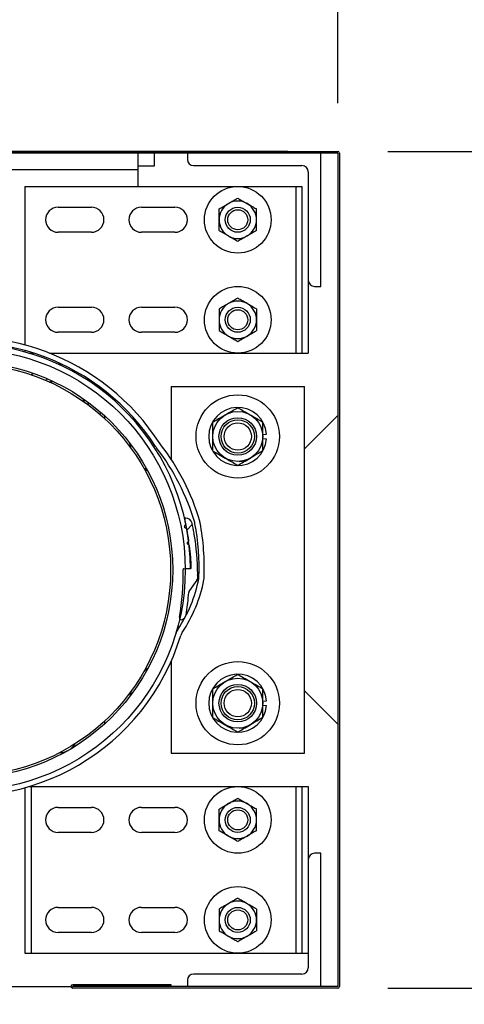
# Model space of a CAD drawing. Header units: inches. Extents: x 170 to 312, y 215 to 248.
# Tile 390 of 557: x 260.154 to 260.57, y 224.086 to 225.009. Entities that reach past the tile are written whole.
import ezdxf

# ---------------------------------------------------------------- set-up
doc = ezdxf.new("R2010")
doc.units = ezdxf.units.IN
doc.header["$LTSCALE"] = 0.25
doc.header["$MEASUREMENT"] = 0
doc.layers.add('ANNOTATIONS', color=1, linetype='Continuous')
doc.layers.add('STANDARD MOTOR RH', color=7, linetype='Continuous')
doc.styles.add('ARIAL', font='arial.ttf', dxfattribs={"height": 0.09375})
doc.dimstyles.new('STANDARD$0', dxfattribs={"dimtxt": 0.09375, "dimasz": 0.09375, "dimexe": 0.03125, "dimexo": 0.046875, "dimgap": 0.09, "dimtad": 0, "dimtih": 1, "dimtoh": 1, "dimdec": 4, "dimzin": 0, "dimdsep": 46, "dimtxsty": 'ARIAL', "dimcen": 0.09, "dimadec": 0, "dimazin": 0, "dimtfac": 1, "dimtdec": 4, "dimtofl": 0, "dimtmove": 0, "dimatfit": 1, "dimfxl": 1, "dimtolj": 1, "dimtzin": 0, "dimarcsym": 0})

# ---------------------------------------------------------------- blocks, each defined once
blk = doc.blocks.new('*D179')
at = {"layer": 'ANNOTATIONS', "color": 0, "lineweight": -2, "transparency": 16777216}
for p, q in [((260.49882, 224.10114), (260.89735, 224.10114)), ((260.8661, 224.00739), (260.8661, 223.89519)), ((260.8661, 223.50886), (260.8661, 223.62106)), ((259.71757, 223.41511), (260.89735, 223.41511))]:
    blk.add_line(p, q, dxfattribs=at)
at = {"layer": 'ANNOTATIONS', "color": 0, "transparency": 16777216}
for points in [[(260.85047, 224.00739), (260.88172, 224.00739), (260.8661, 224.10114)], [(260.85047, 223.50886), (260.88172, 223.50886), (260.8661, 223.41511)]]:
    blk.add_solid(points, dxfattribs=at)
at = {"layer": 'defpoints', "color": 0, "transparency": 16777216}
for p in [(260.45195, 224.10114), (260.8661, 224.10114), (259.6707, 223.41511)]:
    blk.add_point(p, dxfattribs=at)
at = {"layer": 'ANNOTATIONS', "color": 0, "transparency": 16777216, "insert": (260.8661, 223.75813), "char_height": 0.09375, "attachment_point": 5, "style": 'ARIAL'}
blk.add_mtext('\\A1;11"', dxfattribs=at)
blk = doc.blocks.new('*D181')
at = {"layer": 'ANNOTATIONS', "color": 0, "lineweight": -2, "transparency": 16777216}
for p, q in [((258.56968, 225.07136), (258.56968, 225.16511)), ((258.56968, 225.16511), (258.66343, 225.16511)), ((259.62542, 224.97761), (258.53843, 224.97761)), ((260.40507, 224.88534), (258.53843, 224.88534)), ((258.56968, 224.79159), (258.56968, 224.69784))]:
    blk.add_line(p, q, dxfattribs=at)
at = {"layer": 'ANNOTATIONS', "color": 0, "transparency": 16777216}
for points in [[(258.55405, 225.07136), (258.5853, 225.07136), (258.56968, 224.97761)], [(258.55405, 224.79159), (258.5853, 224.79159), (258.56968, 224.88534)]]:
    blk.add_solid(points, dxfattribs=at)
at = {"layer": 'defpoints', "color": 0, "transparency": 16777216}
for p in [(259.67229, 224.97761), (258.56968, 224.88534), (260.45195, 224.88534)]:
    blk.add_point(p, dxfattribs=at)
at = {"layer": 'ANNOTATIONS', "color": 0, "transparency": 16777216, "insert": (258.91212, 225.16511), "char_height": 0.09375, "attachment_point": 5, "style": 'ARIAL'}
blk.add_mtext('\\A1;1 1/2"', dxfattribs=at)
blk = doc.blocks.new('*D147')
at = {"layer": 'ANNOTATIONS', "color": 0, "lineweight": -2, "transparency": 16777216}
for p, q in [((259.66922, 225.02291), (259.66922, 225.58681)), ((260.45195, 224.93074), (260.45195, 225.58681)), ((259.76297, 225.55556), (259.77307, 225.55556)), ((260.3582, 225.55556), (260.34329, 225.55556))]:
    blk.add_line(p, q, dxfattribs=at)
at = {"layer": 'ANNOTATIONS', "color": 0, "transparency": 16777216}
for points in [[(259.76297, 225.57118), (259.76297, 225.53993), (259.66922, 225.55556)], [(260.3582, 225.57118), (260.3582, 225.53993), (260.45195, 225.55556)]]:
    blk.add_solid(points, dxfattribs=at)
at = {"layer": 'defpoints', "color": 0, "transparency": 16777216}
for p in [(260.45195, 225.55556), (259.66922, 224.97604), (260.45195, 224.88386)]:
    blk.add_point(p, dxfattribs=at)
at = {"layer": 'ANNOTATIONS', "color": 0, "transparency": 16777216, "insert": (260.05818, 225.55556), "char_height": 0.09375, "attachment_point": 5, "style": 'ARIAL'}
blk.add_mtext('\\A1;17 1/4"', dxfattribs=at)
blk = doc.blocks.new('*D148')
at = {"layer": 'ANNOTATIONS', "color": 0, "lineweight": -2, "transparency": 16777216}
for p, q in [((260.49882, 224.88534), (260.89735, 224.88534)), ((260.8661, 224.79159), (260.8661, 224.63171)), ((260.8661, 224.19489), (260.8661, 224.35476)), ((260.49882, 224.10114), (260.89735, 224.10114))]:
    blk.add_line(p, q, dxfattribs=at)
at = {"layer": 'ANNOTATIONS', "color": 0, "transparency": 16777216}
for points in [[(260.85047, 224.79159), (260.88172, 224.79159), (260.8661, 224.88534)], [(260.85047, 224.19489), (260.88172, 224.19489), (260.8661, 224.10114)]]:
    blk.add_solid(points, dxfattribs=at)
at = {"layer": 'defpoints', "color": 0, "transparency": 16777216}
for p in [(260.45195, 224.88534), (260.45195, 224.10114), (260.8661, 224.10114)]:
    blk.add_point(p, dxfattribs=at)
at = {"layer": 'ANNOTATIONS', "color": 0, "transparency": 16777216, "insert": (260.8661, 224.49324), "char_height": 0.09375, "attachment_point": 5, "style": 'ARIAL'}
blk.add_mtext('\\A1;16 1/2"', dxfattribs=at)
blk = doc.blocks.new('*D149')
at = {"layer": 'ANNOTATIONS', "color": 0, "lineweight": -2, "transparency": 16777216}
for p, q in [((260.49882, 224.10114), (260.89735, 224.10114)), ((260.8661, 224.00739), (260.8661, 223.895)), ((260.8661, 223.50886), (260.8661, 223.62125)), ((259.71757, 223.41511), (260.89735, 223.41511))]:
    blk.add_line(p, q, dxfattribs=at)
at = {"layer": 'ANNOTATIONS', "color": 0, "transparency": 16777216}
for points in [[(260.85047, 224.00739), (260.88172, 224.00739), (260.8661, 224.10114)], [(260.85047, 223.50886), (260.88172, 223.50886), (260.8661, 223.41511)]]:
    blk.add_solid(points, dxfattribs=at)
at = {"layer": 'defpoints', "color": 0, "transparency": 16777216}
for p in [(260.45195, 224.10114), (260.8661, 224.10114), (259.6707, 223.41511)]:
    blk.add_point(p, dxfattribs=at)
at = {"layer": 'ANNOTATIONS', "color": 0, "transparency": 16777216, "insert": (260.8661, 223.75813), "char_height": 0.09375, "attachment_point": 5, "style": 'ARIAL'}
blk.add_mtext('\\A1;  ', dxfattribs=at)
blk = doc.blocks.new('*D150')
at = {"layer": 'ANNOTATIONS', "color": 0, "lineweight": -2, "transparency": 16777216}
for p, q in [((260.5003, 224.88534), (260.89735, 224.88534)), ((260.8661, 224.79159), (260.8661, 224.63171)), ((260.8661, 224.19489), (260.8661, 224.35476)), ((260.49882, 224.10114), (260.89735, 224.10114))]:
    blk.add_line(p, q, dxfattribs=at)
at = {"layer": 'ANNOTATIONS', "color": 0, "transparency": 16777216}
for points in [[(260.85047, 224.79159), (260.88172, 224.79159), (260.8661, 224.88534)], [(260.85047, 224.19489), (260.88172, 224.19489), (260.8661, 224.10114)]]:
    blk.add_solid(points, dxfattribs=at)
at = {"layer": 'defpoints', "color": 0, "transparency": 16777216}
for p in [(260.45342, 224.88534), (260.45195, 224.10114), (260.8661, 224.10114)]:
    blk.add_point(p, dxfattribs=at)
at = {"layer": 'ANNOTATIONS', "color": 0, "transparency": 16777216, "insert": (260.8661, 224.49324), "char_height": 0.09375, "attachment_point": 5, "style": 'ARIAL'}
blk.add_mtext('\\A1;16 1/2"', dxfattribs=at)
blk = doc.blocks.new('*D151')
at = {"layer": 'ANNOTATIONS', "color": 0, "lineweight": -2, "transparency": 16777216}
for p, q in [((260.49882, 224.88534), (261.33343, 224.88534)), ((261.30218, 224.79159), (261.30218, 224.2887)), ((261.30218, 223.50886), (261.30218, 224.01175)), ((259.71757, 223.41511), (261.33343, 223.41511))]:
    blk.add_line(p, q, dxfattribs=at)
at = {"layer": 'ANNOTATIONS', "color": 0, "transparency": 16777216}
for points in [[(261.28656, 224.79159), (261.31781, 224.79159), (261.30218, 224.88534)], [(261.28656, 223.50886), (261.31781, 223.50886), (261.30218, 223.41511)]]:
    blk.add_solid(points, dxfattribs=at)
at = {"layer": 'defpoints', "color": 0, "transparency": 16777216}
for p in [(260.45195, 224.88534), (261.30218, 224.88534), (259.6707, 223.41511)]:
    blk.add_point(p, dxfattribs=at)
at = {"layer": 'ANNOTATIONS', "color": 0, "transparency": 16777216, "insert": (261.30218, 224.15023), "char_height": 0.09375, "attachment_point": 5, "style": 'ARIAL'}
blk.add_mtext('\\A1;27 1/2"', dxfattribs=at)

msp = doc.modelspace()

# ---------------------------------------------------------------- hatches: boundary and pattern name
at = {"layer": 'STANDARD MOTOR RH'}
h = msp.add_hatch(dxfattribs=at)
h.set_pattern_fill('ANSI38', color=256, style=0)
h.set_pattern_definition([(45, (257.82062, 206.48444), (-0.08838835, 0.08838835), []), (135, (257.82062, 206.48444), (-0.26516504, 0.08838835), [0.3125, -0.1875])])
edge = h.paths.add_edge_path(flags=0)
edge.add_arc((260.08823, 224.48773), 0.21875, -10.27123, 1.55849, ccw=False)
edge.add_arc((260.3054, 224.44838), 0.00195, 169.73019, 290.16651)
edge.add_arc((260.30405, 224.45204), 0.00586, 290.16786, 350.61117)
edge.add_arc((260.08823, 224.48773), 0.22461, 350.61117, 353.06275)
edge.add_line((260.3112, 224.4606), (260.31065, 224.46129))
edge.add_line((260.31065, 224.46129), (260.31134, 224.46184))
edge.add_arc((260.08823, 224.48773), 0.22461, 353.38092, 355.94315)
edge.add_arc((260.31617, 224.47156), 0.00391, 144.58538, 175.94315, ccw=False)
edge.add_line((260.31299, 224.47383), (260.31992, 224.48357))
edge.add_arc((260.31674, 224.48584), 0.00391, 324.58538, 359.52528)
edge.add_arc((260.08823, 224.48773), 0.23242, 359.52528, 360.0672)
edge.add_line((260.32065, 224.488), (260.32003, 224.48863))
edge.add_line((260.32003, 224.48863), (260.32065, 224.48925))
edge.add_arc((260.08823, 224.48773), 0.23242, 0.37559, 9.56785)
edge.add_line((260.31742, 224.52636), (260.3167, 224.52687))
edge.add_line((260.3167, 224.52687), (260.31721, 224.52759))
edge.add_arc((260.08823, 224.48773), 0.23242, 9.87553, 12.26845)
edge.add_arc((260.30962, 224.53587), 0.00586, 12.26845, 91.33603)
edge.add_arc((260.30951, 224.54075), 0.000977, 91.33603, 193.47583)
edge.add_arc((260.08823, 224.48773), 0.22656, 12.34494, 13.47583, ccw=False)
edge.add_arc((260.30894, 224.53603), 0.000625, -33.27759, 12.34494, ccw=False)
edge.add_line((260.30947, 224.53569), (260.30825, 224.53383))
edge.add_arc((260.30877, 224.53349), 0.000625, 146.72241, 236.72182)
edge.add_line((260.30843, 224.53296), (260.31029, 224.53174))
edge.add_arc((260.30994, 224.53122), 0.000625, 11.09851, 56.72182, ccw=False)
edge.add_arc((260.08823, 224.48773), 0.22656, 8.34495, 11.09851, ccw=False)
edge.add_arc((260.31178, 224.52052), 0.000625, -37.27826, 8.34495, ccw=False)
edge.add_line((260.31227, 224.52014), (260.31093, 224.51837))
edge.add_arc((260.31142, 224.51799), 0.000625, 142.72174, 232.72211)
edge.add_line((260.31104, 224.51749), (260.31282, 224.51615))
edge.add_arc((260.31244, 224.51565), 0.000625, 7.09848, 52.72211, ccw=False)
edge.add_arc((260.08823, 224.48773), 0.22656, 1.88019, 7.09848, ccw=False)
edge.add_arc((260.31405, 224.49514), 0.000625, -88.27838, 1.88019, ccw=False)
edge.add_line((260.31407, 224.49452), (260.30751, 224.49432))
edge.add_arc((260.30752, 224.49369), 0.000625, 91.72162, 181.55849)

# ---------------------------------------------------------------- linework, layer by layer
for p, q in [((259.67217, 224.88534), (260.45195, 224.88534)), ((260.45195, 224.88386), (259.6707, 224.88386)), ((260.26445, 224.88386), (260.26445, 224.85261)), ((260.28007, 224.87183), (260.28007, 224.88386)), ((260.31095, 224.88386), (260.31095, 224.878)), ((260.43595, 224.75886), (260.43595, 224.88386)), ((260.45195, 224.88386), (260.45195, 224.10261)), ((260.45342, 224.88386), (260.45342, 224.10261)), ((260.26445, 224.86824), (259.6707, 224.86824)), ((260.26445, 224.87183), (260.28007, 224.87183)), ((260.31681, 224.87214), (260.41837, 224.87214)), ((260.42423, 224.86628), (260.42423, 224.69636)), ((260.15861, 224.85261), (260.15861, 224.70396)), ((260.15861, 224.85261), (260.41837, 224.85261)), ((260.41251, 224.85261), (260.41251, 224.69636)), ((260.41837, 224.85261), (260.41837, 224.69636)), ((260.18986, 224.83308), (260.22111, 224.83308)), ((260.26798, 224.83308), (260.29923, 224.83308)), ((260.22111, 224.80964), (260.18986, 224.80964)), ((260.29923, 224.80964), (260.26798, 224.80964)), ((260.43009, 224.75886), (260.43595, 224.75886)), ((260.18986, 224.73933), (260.22111, 224.73933)), ((260.26798, 224.73933), (260.29923, 224.73933)), ((260.22111, 224.71589), (260.18986, 224.71589)), ((260.29923, 224.71589), (260.26798, 224.71589)), ((260.15861, 224.69885), (260.15861, 224.69748)), ((260.16248, 224.69636), (260.16698, 224.69636)), ((260.16447, 224.69715), (260.16447, 224.69636)), ((260.18165, 224.69636), (260.42423, 224.69636)), ((260.18962, 224.6862), (260.19287, 224.68617)), ((260.16463, 224.67615), (260.16636, 224.67762)), ((260.1779, 224.67105), (260.18024, 224.67217)), ((260.18185, 224.66905), (260.18373, 224.67013)), ((260.22357, 224.66844), (260.22522, 224.66565)), ((260.22912, 224.66445), (260.2265, 224.66473)), ((260.2957, 224.66511), (260.4207, 224.66511)), ((260.2957, 224.66511), (260.2957, 224.59695)), ((260.4207, 224.32136), (260.4207, 224.66511)), ((260.2332, 224.66135), (260.2332, 224.65966)), ((260.21425, 224.65021), (260.21425, 224.65274)), ((260.21776, 224.65051), (260.21796, 224.64793)), ((260.2332, 224.63788), (260.2332, 224.63523)), ((260.45195, 224.63777), (260.4207, 224.60652)), ((260.38163, 224.62008), (260.38527, 224.62037)), ((260.38163, 224.61639), (260.38527, 224.61611)), ((260.30825, 224.53383), (260.30947, 224.53569)), ((260.31029, 224.53174), (260.30843, 224.53296)), ((260.31721, 224.52759), (260.3167, 224.52687)), ((260.3167, 224.52687), (260.31742, 224.52636)), ((260.31093, 224.51837), (260.31227, 224.52014)), ((260.31281, 224.51615), (260.31104, 224.51749)), ((260.31796, 224.523), (260.31796, 224.523)), ((260.30751, 224.49432), (260.31407, 224.49452)), ((260.30897, 224.49448), (260.31389, 224.49451)), ((260.32065, 224.48925), (260.32003, 224.48863)), ((260.32003, 224.48863), (260.32065, 224.488)), ((260.31992, 224.48357), (260.31299, 224.47383)), ((260.31134, 224.46184), (260.31065, 224.46129)), ((260.31065, 224.46129), (260.3112, 224.4606)), ((260.31076, 224.45722), (260.31076, 224.45722)), ((260.2957, 224.4073), (260.2957, 224.32136)), ((260.25828, 224.37944), (260.25717, 224.3747)), ((260.4207, 224.37996), (260.45195, 224.34871)), ((260.38163, 224.37008), (260.38527, 224.37037)), ((260.38163, 224.36639), (260.38527, 224.36611)), ((260.2332, 224.35125), (260.2332, 224.3486)), ((260.2957, 224.32136), (260.4207, 224.32136)), ((260.15861, 224.289), (260.15861, 224.13386)), ((260.16248, 224.29011), (260.42423, 224.29011)), ((260.16447, 224.29011), (260.16447, 224.13386)), ((260.41251, 224.29011), (260.41251, 224.13386)), ((260.41837, 224.29011), (260.41837, 224.13386)), ((260.42423, 224.29011), (260.42423, 224.12019)), ((260.18986, 224.27058), (260.22111, 224.27058)), ((260.26798, 224.27058), (260.29923, 224.27058)), ((260.22111, 224.24714), (260.18986, 224.24714)), ((260.29923, 224.24714), (260.26798, 224.24714)), ((260.43595, 224.22761), (260.43009, 224.22761)), ((260.43595, 224.10261), (260.43595, 224.22761)), ((260.18986, 224.17683), (260.22111, 224.17683)), ((260.26798, 224.17683), (260.29923, 224.17683)), ((260.22111, 224.15339), (260.18986, 224.15339)), ((260.29923, 224.15339), (260.26798, 224.15339)), ((260.15861, 224.13386), (260.42423, 224.13386)), ((260.41837, 224.11433), (260.31681, 224.11433)), ((259.9597, 224.10261), (260.20195, 224.10261)), ((260.29569, 224.10433), (260.20354, 224.10433)), ((260.29569, 224.10286), (260.20354, 224.10286)), ((260.45195, 224.10261), (260.20354, 224.10261)), ((260.45195, 224.10114), (260.20354, 224.10114)), ((260.29569, 224.10286), (260.29569, 224.10433)), ((260.31095, 224.10847), (260.31095, 224.10261))]:
    msp.add_line(p, q, dxfattribs=at)
at = {"layer": 'STANDARD MOTOR RH', "flags": 128}
for points in [[(260.18243, 224.66905), (260.18475, 224.6698), (260.1852, 224.66992)], [(260.21396, 224.65085), (260.21345, 224.65323), (260.21333, 224.65368)], [(260.22942, 224.64121), (260.22933, 224.64065), (260.22901, 224.63899)], [(260.25828, 224.60703), (260.25826, 224.60709), (260.25717, 224.61178)], [(260.27393, 224.5858), (260.27104, 224.58794), (260.27006, 224.58876)], [(260.27393, 224.40068), (260.27134, 224.39878), (260.27006, 224.39771)]]:
    msp.add_lwpolyline(points, dxfattribs=at)
at = {"layer": 'STANDARD MOTOR RH'}
for centre, radius in [((260.3582, 224.82136), 0.03125), ((260.3582, 224.82136), 0.01172), ((260.3582, 224.82136), 0.00939), ((260.3582, 224.72761), 0.03125), ((260.3582, 224.72761), 0.01172), ((260.3582, 224.72761), 0.00939), ((260.10195, 224.49324), 0.20703), ((260.10195, 224.49324), 0.19531), ((260.10195, 224.49324), 0.19336), ((260.3582, 224.61824), 0.03906), ((260.3582, 224.61824), 0.02344), ((260.3582, 224.61824), 0.01758), ((260.3582, 224.61824), 0.01563), ((260.3582, 224.61824), 0.01276), ((260.3582, 224.36824), 0.03906), ((260.3582, 224.36824), 0.02344), ((260.3582, 224.36824), 0.01758), ((260.3582, 224.36824), 0.01563), ((260.3582, 224.36824), 0.01276), ((260.3582, 224.25886), 0.03125), ((260.3582, 224.25886), 0.01172), ((260.3582, 224.25886), 0.00939), ((260.3582, 224.16511), 0.03125), ((260.3582, 224.16511), 0.01172), ((260.3582, 224.16511), 0.00939)]:
    msp.add_circle(centre, radius, dxfattribs=at)
for centre, radius, start, end in [((260.45195, 224.88386), 0.00148, 0, 90), ((260.31681, 224.878), 0.00586, 180, 270), ((260.41837, 224.86628), 0.00586, 0, 90), ((260.3582, 224.82136), 0.01756, 60, 120), ((260.18986, 224.82136), 0.01172, 90, 270), ((260.22111, 224.82136), 0.01172, 270, 90), ((260.26798, 224.82136), 0.01172, 90, 270), ((260.29923, 224.82136), 0.01172, 270, 90), ((260.3582, 224.82136), 0.01756, 120, 239.99999), ((260.3582, 224.82136), 0.01756, 300, 60.00001), ((260.3582, 224.82136), 0.01756, 240, 300), ((260.43009, 224.76472), 0.00586, 180, 270), ((260.18986, 224.72761), 0.01172, 90, 270), ((260.22111, 224.72761), 0.01172, 270, 90), ((260.26798, 224.72761), 0.01172, 90, 270), ((260.29923, 224.72761), 0.01172, 270, 90), ((260.3582, 224.72761), 0.01756, 120, 239.99999), ((260.3582, 224.72761), 0.01756, 60, 120), ((260.3582, 224.72761), 0.01756, 300, 60.00001), ((260.10195, 224.49324), 0.2182, 32.79648, 179.97526), ((260.3582, 224.72761), 0.01756, 240, 300), ((260.10195, 224.49324), 0.21328, 32.79648, 179.97526), ((260.10195, 224.49324), 0.21195, 0.34441, 343.1474), ((260.3582, 224.61824), 0.02716, 4.4994, 355.50026), ((260.29414, 224.61708), 0.01536, 212.79648, 217.73461), ((260.11337, 224.47719), 0.21322, 16.44603, 37.73461), ((260.29414, 224.61708), 0.01044, 212.79648, 217.73461), ((260.11337, 224.47719), 0.21814, 16.44603, 37.73461), ((260.3582, 224.61824), 0.02344, 273.34701, 300), ((260.30877, 224.53349), 0.000625, 146.72241, 236.72182), ((260.30951, 224.54075), 0.000977, 91.33603, 193.47583), ((260.08823, 224.48773), 0.22656, 12.34494, 13.47583), ((260.30894, 224.53603), 0.000625, 326.72241, 12.34494), ((260.30962, 224.53587), 0.00586, 12.26845, 91.33603), ((260.08823, 224.48773), 0.23242, 9.87553, 12.26845), ((260.30785, 224.5346), 0.01044, 10.44437, 16.44603), ((260.09063, 224.49456), 0.23132, 357.95753, 10.44437), ((260.30785, 224.5346), 0.01536, 10.44437, 16.44603), ((260.09063, 224.49456), 0.23624, 357.95753, 10.44437), ((260.30994, 224.53122), 0.000625, 11.09851, 56.72182), ((260.08823, 224.48773), 0.22656, 8.34495, 11.09851), ((260.08823, 224.48773), 0.23242, 0.37559, 9.56785), ((260.31142, 224.51799), 0.000625, 142.72174, 232.72211), ((260.31178, 224.52052), 0.000625, 322.72174, 8.34495), ((260.31244, 224.51565), 0.000625, 7.09848, 52.72211), ((260.08823, 224.48773), 0.22656, 1.88019, 7.09848), ((260.08823, 224.48773), 0.21875, 349.72877, 1.55849), ((260.30752, 224.49369), 0.000625, 91.72162, 181.55849), ((260.31405, 224.49514), 0.000625, 271.72162, 1.88019), ((260.08823, 224.48773), 0.23242, 359.52528, 0.0672), ((260.19623, 224.5088), 0.12768, 325.9743, 349.12583), ((260.19623, 224.5088), 0.1326, 325.9743, 349.12583), ((260.31674, 224.48584), 0.00391, 324.58538, 359.52528), ((260.31137, 224.48669), 0.01044, 349.12583, 357.95753), ((260.31137, 224.48669), 0.01536, 349.12583, 357.95753), ((260.08823, 224.48773), 0.22461, 353.38092, 355.94315), ((260.31617, 224.47156), 0.00391, 144.58538, 175.94315), ((260.08823, 224.48773), 0.22461, 350.61117, 353.06275), ((260.30405, 224.45204), 0.00586, 290.16786, 350.61117), ((260.3054, 224.44838), 0.00195, 169.73019, 290.16651), ((260.31478, 224.42876), 0.01536, 145.9743, 163.1474), ((260.31478, 224.42876), 0.01044, 145.9743, 163.1474), ((260.3582, 224.36824), 0.02716, 4.4994, 355.50026), ((260.3582, 224.36824), 0.02344, 273.34701, 300), ((260.19081, 224.33932), 0.01758, 271.46319, 328.53681), ((260.3582, 224.25886), 0.01756, 60, 120), ((260.18986, 224.25886), 0.01172, 90, 270), ((260.22111, 224.25886), 0.01172, 270, 90), ((260.26798, 224.25886), 0.01172, 90, 270), ((260.29923, 224.25886), 0.01172, 270, 90), ((260.3582, 224.25886), 0.01756, 120, 239.99999), ((260.3582, 224.25886), 0.01756, 300, 60.00001), ((260.3582, 224.25886), 0.01756, 240, 300), ((260.43009, 224.22175), 0.00586, 90, 180), ((260.3582, 224.16511), 0.01756, 60, 120), ((260.18986, 224.16511), 0.01172, 90, 270), ((260.22111, 224.16511), 0.01172, 270, 90), ((260.26798, 224.16511), 0.01172, 90, 270), ((260.29923, 224.16511), 0.01172, 270, 90), ((260.3582, 224.16511), 0.01756, 120, 239.99999), ((260.3582, 224.16511), 0.01756, 300, 60.00001), ((260.3582, 224.16511), 0.01756, 240, 300), ((260.41837, 224.12019), 0.00586, 270, 0), ((260.31681, 224.10847), 0.00586, 90, 180), ((260.20354, 224.10274), 0.0016, 90, 270), ((260.20354, 224.10274), 0.000123, 90, 270), ((260.45195, 224.10261), 0.00148, 270, 0)]:
    msp.add_arc(centre, radius, start, end, dxfattribs=at)
for points, knots in [([(260.34941, 224.83657), (260.35064, 224.83728), (260.35314, 224.83872), (260.35605, 224.8404), (260.35771, 224.84136), (260.3582, 224.84164)], [0, 0, 0, 0, 0.405747, 0.826139, 1, 1, 1, 1]), ([(260.3582, 224.84164), (260.35956, 224.84085), (260.36234, 224.83925), (260.36537, 224.8375), (260.36693, 224.8366), (260.36698, 224.83657)], [0, 0, 0, 0, 0.484053, 0.985632, 1, 1, 1, 1]), ([(260.34063, 224.8315), (260.342, 224.83229), (260.34478, 224.83389), (260.34781, 224.83565), (260.34937, 224.83655), (260.34941, 224.83657)], [0, 0, 0, 0, 0.483959, 0.985632, 1, 1, 1, 1]), ([(260.34063, 224.82136), (260.34063, 224.82159), (260.34063, 224.82442), (260.34063, 224.8279), (260.34063, 224.8309), (260.34063, 224.8315)], [0, 0, 0, 0, 0.065993, 0.812917, 1, 1, 1, 1]), ([(260.36698, 224.83657), (260.3682, 224.83586), (260.3707, 224.83442), (260.37361, 224.83274), (260.37527, 224.83178), (260.37576, 224.8315)], [0, 0, 0, 0, 0.40572, 0.826139, 1, 1, 1, 1]), ([(260.37576, 224.82136), (260.37576, 224.82159), (260.37576, 224.82442), (260.37576, 224.8279), (260.37576, 224.8309), (260.37576, 224.8315)], [0, 0, 0, 0, 0.065993, 0.812917, 1, 1, 1, 1]), ([(260.34063, 224.81122), (260.34063, 224.81208), (260.34063, 224.8153), (260.34063, 224.8188), (260.34063, 224.82136)], [0, 0, 0, 0, 0.266165, 1, 1, 1, 1]), ([(260.37576, 224.81122), (260.37576, 224.81208), (260.37576, 224.8153), (260.37576, 224.8188), (260.37576, 224.82136)], [0, 0, 0, 0, 0.266165, 1, 1, 1, 1]), ([(260.34941, 224.80615), (260.34819, 224.80686), (260.34569, 224.8083), (260.34278, 224.80998), (260.34112, 224.81094), (260.34063, 224.81122)], [0, 0, 0, 0, 0.40572, 0.826139, 1, 1, 1, 1]), ([(260.37576, 224.81122), (260.37439, 224.81044), (260.37162, 224.80883), (260.36858, 224.80708), (260.36702, 224.80618), (260.36698, 224.80615)], [0, 0, 0, 0, 0.483959, 0.985632, 1, 1, 1, 1]), ([(260.3582, 224.80108), (260.35683, 224.80187), (260.35405, 224.80347), (260.35102, 224.80523), (260.34946, 224.80613), (260.34941, 224.80615)], [0, 0, 0, 0, 0.483959, 0.985632, 1, 1, 1, 1]), ([(260.36698, 224.80615), (260.36575, 224.80544), (260.36325, 224.804), (260.36034, 224.80232), (260.35868, 224.80136), (260.3582, 224.80108)], [0, 0, 0, 0, 0.405747, 0.826139, 1, 1, 1, 1]), ([(260.3582, 224.74789), (260.35683, 224.7471), (260.35405, 224.7455), (260.35102, 224.74375), (260.34946, 224.74285), (260.34941, 224.74282)], [0, 0, 0, 0, 0.483959, 0.985632, 1, 1, 1, 1]), ([(260.36698, 224.74282), (260.36575, 224.74353), (260.36325, 224.74497), (260.36034, 224.74665), (260.35868, 224.74761), (260.3582, 224.74789)], [0, 0, 0, 0, 0.405747, 0.826139, 1, 1, 1, 1]), ([(260.34941, 224.74282), (260.34819, 224.74211), (260.34569, 224.74067), (260.34278, 224.73899), (260.34112, 224.73803), (260.34063, 224.73775)], [0, 0, 0, 0, 0.40572, 0.826139, 1, 1, 1, 1]), ([(260.34063, 224.73775), (260.34063, 224.73689), (260.34063, 224.73367), (260.34063, 224.73018), (260.34063, 224.72761)], [0, 0, 0, 0, 0.266165, 1, 1, 1, 1]), ([(260.37576, 224.73775), (260.37439, 224.73854), (260.37162, 224.74014), (260.36858, 224.7419), (260.36702, 224.7428), (260.36698, 224.74282)], [0, 0, 0, 0, 0.483959, 0.985632, 1, 1, 1, 1]), ([(260.37576, 224.73775), (260.37576, 224.73689), (260.37576, 224.73367), (260.37576, 224.73018), (260.37576, 224.72761)], [0, 0, 0, 0, 0.266165, 1, 1, 1, 1]), ([(260.34063, 224.72761), (260.34063, 224.72738), (260.34063, 224.72455), (260.34063, 224.72108), (260.34063, 224.71807), (260.34063, 224.71747)], [0, 0, 0, 0, 0.065993, 0.812917, 1, 1, 1, 1]), ([(260.37576, 224.72761), (260.37576, 224.72738), (260.37576, 224.72455), (260.37576, 224.72108), (260.37576, 224.71807), (260.37576, 224.71747)], [0, 0, 0, 0, 0.065993, 0.812917, 1, 1, 1, 1]), ([(260.34063, 224.71747), (260.342, 224.71669), (260.34478, 224.71508), (260.34781, 224.71333), (260.34937, 224.71243), (260.34941, 224.7124)], [0, 0, 0, 0, 0.483959, 0.985632, 1, 1, 1, 1]), ([(260.34941, 224.7124), (260.35064, 224.71169), (260.35314, 224.71025), (260.35605, 224.70857), (260.35771, 224.70761), (260.3582, 224.70733)], [0, 0, 0, 0, 0.405747, 0.826139, 1, 1, 1, 1]), ([(260.3582, 224.70733), (260.35956, 224.70812), (260.36234, 224.70972), (260.36537, 224.71148), (260.36693, 224.71238), (260.36698, 224.7124)], [0, 0, 0, 0, 0.484053, 0.985632, 1, 1, 1, 1]), ([(260.36698, 224.7124), (260.3682, 224.71311), (260.3707, 224.71455), (260.37361, 224.71624), (260.37527, 224.71719), (260.37576, 224.71747)], [0, 0, 0, 0, 0.40572, 0.826139, 1, 1, 1, 1]), ([(260.34648, 224.63854), (260.34812, 224.63948), (260.35146, 224.64141), (260.35534, 224.64365), (260.35755, 224.64493), (260.35819, 224.6453)], [0, 0, 0, 0, 0.406324, 0.827252, 1, 1, 1, 1]), ([(260.35819, 224.6453), (260.36002, 224.64425), (260.36373, 224.64211), (260.36778, 224.63977), (260.36986, 224.63857), (260.36991, 224.63854)], [0, 0, 0, 0, 0.4843425, 0.9863147, 1, 1, 1, 1]), ([(260.33476, 224.63177), (260.33658, 224.63282), (260.34029, 224.63496), (260.34434, 224.6373), (260.34642, 224.6385), (260.34648, 224.63854)], [0, 0, 0, 0, 0.4843425, 0.9863147, 1, 1, 1, 1]), ([(260.36991, 224.63854), (260.37155, 224.63759), (260.37489, 224.63566), (260.37878, 224.63342), (260.38099, 224.63214), (260.38163, 224.63177)], [0, 0, 0, 0, 0.406295, 0.827264, 1, 1, 1, 1]), ([(260.33476, 224.61824), (260.33476, 224.61855), (260.33476, 224.62058), (260.33476, 224.62436), (260.33476, 224.62854), (260.33476, 224.63097), (260.33476, 224.63177)], [0, 0, 0, 0, 0.066506, 0.435266, 0.81456, 1, 1, 1, 1]), ([(260.38163, 224.61824), (260.38163, 224.61855), (260.38163, 224.62058), (260.38163, 224.62436), (260.38163, 224.62854), (260.38163, 224.63097), (260.38163, 224.63177)], [0, 0, 0, 0, 0.066506, 0.435266, 0.81456, 1, 1, 1, 1]), ([(260.33476, 224.60471), (260.33476, 224.60585), (260.33476, 224.60856), (260.33476, 224.61308), (260.33476, 224.6165), (260.33476, 224.61824)], [0, 0, 0, 0, 0.2654548, 0.6280536, 1, 1, 1, 1]), ([(260.38163, 224.60471), (260.38163, 224.60585), (260.38163, 224.60856), (260.38163, 224.61308), (260.38163, 224.6165), (260.38163, 224.61824)], [0, 0, 0, 0, 0.2654548, 0.6280536, 1, 1, 1, 1]), ([(260.33476, 224.60471), (260.33658, 224.60365), (260.34029, 224.60151), (260.34434, 224.59917), (260.34642, 224.59797), (260.34648, 224.59794)], [0, 0, 0, 0, 0.4843425, 0.9863147, 1, 1, 1, 1]), ([(260.34648, 224.59794), (260.34812, 224.59699), (260.35146, 224.59506), (260.35534, 224.59282), (260.35755, 224.59155), (260.35819, 224.59117)], [0, 0, 0, 0, 0.406324, 0.827252, 1, 1, 1, 1]), ([(260.35819, 224.59117), (260.36002, 224.59223), (260.36373, 224.59437), (260.36778, 224.59671), (260.36986, 224.59791), (260.36991, 224.59794)], [0, 0, 0, 0, 0.4843425, 0.9863147, 1, 1, 1, 1]), ([(260.38163, 224.60471), (260.37981, 224.60365), (260.3761, 224.60151), (260.37205, 224.59917), (260.36997, 224.59797), (260.36991, 224.59794)], [0, 0, 0, 0, 0.4843425, 0.9863147, 1, 1, 1, 1]), ([(260.34648, 224.38854), (260.34812, 224.38948), (260.35146, 224.39141), (260.35534, 224.39365), (260.35755, 224.39493), (260.35819, 224.3953)], [0, 0, 0, 0, 0.406324, 0.827252, 1, 1, 1, 1]), ([(260.35819, 224.3953), (260.36002, 224.39425), (260.36373, 224.39211), (260.36778, 224.38977), (260.36986, 224.38857), (260.36991, 224.38854)], [0, 0, 0, 0, 0.4843425, 0.9863147, 1, 1, 1, 1]), ([(260.33476, 224.38177), (260.33658, 224.38282), (260.34029, 224.38496), (260.34434, 224.3873), (260.34642, 224.3885), (260.34648, 224.38854)], [0, 0, 0, 0, 0.4843425, 0.9863147, 1, 1, 1, 1]), ([(260.36991, 224.38854), (260.37155, 224.38759), (260.37489, 224.38566), (260.37878, 224.38342), (260.38099, 224.38214), (260.38163, 224.38177)], [0, 0, 0, 0, 0.406295, 0.827264, 1, 1, 1, 1]), ([(260.33476, 224.36824), (260.33476, 224.36855), (260.33476, 224.37058), (260.33476, 224.37436), (260.33476, 224.37854), (260.33476, 224.38097), (260.33476, 224.38177)], [0, 0, 0, 0, 0.066506, 0.435266, 0.81456, 1, 1, 1, 1]), ([(260.38163, 224.36824), (260.38163, 224.36855), (260.38163, 224.37058), (260.38163, 224.37436), (260.38163, 224.37854), (260.38163, 224.38097), (260.38163, 224.38177)], [0, 0, 0, 0, 0.066506, 0.435266, 0.81456, 1, 1, 1, 1]), ([(260.33476, 224.35471), (260.33476, 224.35585), (260.33476, 224.35856), (260.33476, 224.36308), (260.33476, 224.3665), (260.33476, 224.36824)], [0, 0, 0, 0, 0.2654548, 0.6280536, 1, 1, 1, 1]), ([(260.38163, 224.35471), (260.38163, 224.35585), (260.38163, 224.35856), (260.38163, 224.36308), (260.38163, 224.3665), (260.38163, 224.36824)], [0, 0, 0, 0, 0.2654548, 0.6280536, 1, 1, 1, 1]), ([(260.33476, 224.35471), (260.33658, 224.35365), (260.34029, 224.35151), (260.34434, 224.34917), (260.34642, 224.34797), (260.34648, 224.34794)], [0, 0, 0, 0, 0.4843425, 0.9863147, 1, 1, 1, 1]), ([(260.38163, 224.35471), (260.37981, 224.35365), (260.3761, 224.35151), (260.37205, 224.34917), (260.36997, 224.34797), (260.36991, 224.34794)], [0, 0, 0, 0, 0.4843425, 0.9863147, 1, 1, 1, 1]), ([(260.34648, 224.34794), (260.34812, 224.34699), (260.35146, 224.34506), (260.35534, 224.34282), (260.35755, 224.34155), (260.35819, 224.34117)], [0, 0, 0, 0, 0.406324, 0.827252, 1, 1, 1, 1]), ([(260.35819, 224.34117), (260.36002, 224.34223), (260.36373, 224.34437), (260.36778, 224.34671), (260.36986, 224.34791), (260.36991, 224.34794)], [0, 0, 0, 0, 0.4843425, 0.9863147, 1, 1, 1, 1]), ([(260.34941, 224.27407), (260.35064, 224.27478), (260.35314, 224.27622), (260.35605, 224.2779), (260.35771, 224.27886), (260.3582, 224.27914)], [0, 0, 0, 0, 0.405747, 0.826139, 1, 1, 1, 1]), ([(260.3582, 224.27914), (260.35956, 224.27835), (260.36234, 224.27675), (260.36537, 224.275), (260.36693, 224.2741), (260.36698, 224.27407)], [0, 0, 0, 0, 0.484053, 0.985632, 1, 1, 1, 1]), ([(260.34063, 224.269), (260.342, 224.26979), (260.34478, 224.27139), (260.34781, 224.27315), (260.34937, 224.27405), (260.34941, 224.27407)], [0, 0, 0, 0, 0.483959, 0.985632, 1, 1, 1, 1]), ([(260.34063, 224.25886), (260.34063, 224.25909), (260.34063, 224.26192), (260.34063, 224.2654), (260.34063, 224.2684), (260.34063, 224.269)], [0, 0, 0, 0, 0.065993, 0.812917, 1, 1, 1, 1]), ([(260.36698, 224.27407), (260.3682, 224.27336), (260.3707, 224.27192), (260.37361, 224.27024), (260.37527, 224.26928), (260.37576, 224.269)], [0, 0, 0, 0, 0.40572, 0.826139, 1, 1, 1, 1]), ([(260.37576, 224.25886), (260.37576, 224.25909), (260.37576, 224.26192), (260.37576, 224.2654), (260.37576, 224.2684), (260.37576, 224.269)], [0, 0, 0, 0, 0.065993, 0.812917, 1, 1, 1, 1]), ([(260.34063, 224.24872), (260.34063, 224.24958), (260.34063, 224.2528), (260.34063, 224.2563), (260.34063, 224.25886)], [0, 0, 0, 0, 0.266165, 1, 1, 1, 1]), ([(260.37576, 224.24872), (260.37576, 224.24958), (260.37576, 224.2528), (260.37576, 224.2563), (260.37576, 224.25886)], [0, 0, 0, 0, 0.266165, 1, 1, 1, 1]), ([(260.34941, 224.24365), (260.34819, 224.24436), (260.34569, 224.2458), (260.34278, 224.24748), (260.34112, 224.24844), (260.34063, 224.24872)], [0, 0, 0, 0, 0.40572, 0.826139, 1, 1, 1, 1]), ([(260.37576, 224.24872), (260.37439, 224.24794), (260.37162, 224.24633), (260.36858, 224.24458), (260.36702, 224.24368), (260.36698, 224.24365)], [0, 0, 0, 0, 0.483959, 0.985632, 1, 1, 1, 1]), ([(260.3582, 224.23858), (260.35683, 224.23937), (260.35405, 224.24097), (260.35102, 224.24273), (260.34946, 224.24363), (260.34941, 224.24365)], [0, 0, 0, 0, 0.483959, 0.985632, 1, 1, 1, 1]), ([(260.36698, 224.24365), (260.36575, 224.24294), (260.36325, 224.2415), (260.36034, 224.23982), (260.35868, 224.23886), (260.3582, 224.23858)], [0, 0, 0, 0, 0.405747, 0.826139, 1, 1, 1, 1]), ([(260.3582, 224.18539), (260.35683, 224.1846), (260.35405, 224.183), (260.35102, 224.18125), (260.34946, 224.18035), (260.34941, 224.18032)], [0, 0, 0, 0, 0.483959, 0.985632, 1, 1, 1, 1]), ([(260.36698, 224.18032), (260.36575, 224.18103), (260.36325, 224.18247), (260.36034, 224.18415), (260.35868, 224.18511), (260.3582, 224.18539)], [0, 0, 0, 0, 0.405747, 0.826139, 1, 1, 1, 1]), ([(260.34941, 224.18032), (260.34819, 224.17961), (260.34569, 224.17817), (260.34278, 224.17649), (260.34112, 224.17553), (260.34063, 224.17525)], [0, 0, 0, 0, 0.40572, 0.826139, 1, 1, 1, 1]), ([(260.34063, 224.17525), (260.34063, 224.17439), (260.34063, 224.17117), (260.34063, 224.16768), (260.34063, 224.16511)], [0, 0, 0, 0, 0.266165, 1, 1, 1, 1]), ([(260.37576, 224.17525), (260.37439, 224.17604), (260.37162, 224.17764), (260.36858, 224.1794), (260.36702, 224.1803), (260.36698, 224.18032)], [0, 0, 0, 0, 0.483959, 0.985632, 1, 1, 1, 1]), ([(260.37576, 224.17525), (260.37576, 224.17439), (260.37576, 224.17117), (260.37576, 224.16768), (260.37576, 224.16511)], [0, 0, 0, 0, 0.266165, 1, 1, 1, 1]), ([(260.34063, 224.16511), (260.34063, 224.16488), (260.34063, 224.16205), (260.34063, 224.15858), (260.34063, 224.15557), (260.34063, 224.15497)], [0, 0, 0, 0, 0.065993, 0.812917, 1, 1, 1, 1]), ([(260.37576, 224.16511), (260.37576, 224.16488), (260.37576, 224.16205), (260.37576, 224.15858), (260.37576, 224.15557), (260.37576, 224.15497)], [0, 0, 0, 0, 0.065993, 0.812917, 1, 1, 1, 1]), ([(260.34063, 224.15497), (260.342, 224.15419), (260.34478, 224.15258), (260.34781, 224.15083), (260.34937, 224.14993), (260.34941, 224.1499)], [0, 0, 0, 0, 0.483959, 0.985632, 1, 1, 1, 1]), ([(260.36698, 224.1499), (260.3682, 224.15061), (260.3707, 224.15205), (260.37361, 224.15373), (260.37527, 224.15469), (260.37576, 224.15497)], [0, 0, 0, 0, 0.40572, 0.826139, 1, 1, 1, 1]), ([(260.34941, 224.1499), (260.35064, 224.14919), (260.35314, 224.14775), (260.35605, 224.14607), (260.35771, 224.14511), (260.3582, 224.14483)], [0, 0, 0, 0, 0.405747, 0.826139, 1, 1, 1, 1]), ([(260.3582, 224.14483), (260.35956, 224.14562), (260.36234, 224.14722), (260.36537, 224.14898), (260.36693, 224.14988), (260.36698, 224.1499)], [0, 0, 0, 0, 0.484053, 0.985632, 1, 1, 1, 1])]:
    msp.add_open_spline(points, degree=3, knots=knots, dxfattribs=at)

# ---------------------------------------------------------------- dimensions: what is measured, and where the dimension line sits
at = {"layer": 'ANNOTATIONS'}
dim = msp.add_linear_dim(base=(260.45195, 225.55556), p1=(259.66922, 224.97604), p2=(260.45195, 224.88386), text='17 1/4"', dimstyle='STANDARD$0', dxfattribs=at)
dim.commit()
dim.dimension.update_dxf_attribs({"geometry": '*D147', "text_midpoint": (260.05818, 225.55556), "dimtype": 160})
for base, p1, p2, text, picture, middle in [((258.56968, 224.88534), (259.67229, 224.97761), (260.45195, 224.88534), '1 1/2"', '*D181', (258.91212, 225.16511)), ((261.30218, 224.88534), (259.6707, 223.41511), (260.45195, 224.88534), '27 1/2"', '*D151', (261.30218, 224.15023)), ((260.8661, 224.10114), (260.45195, 224.88534), (260.45195, 224.10114), '16 1/2"', '*D148', (260.8661, 224.49324)), ((260.8661, 224.10114), (260.45342, 224.88534), (260.45195, 224.10114), '16 1/2"', '*D150', (260.8661, 224.49324))]:
    dim = msp.add_linear_dim(base=base, p1=p1, p2=p2, angle=90, text=text, dimstyle='STANDARD$0', dxfattribs=at)
    dim.commit()
    dim.dimension.update_dxf_attribs({"geometry": picture, "text_midpoint": middle, "dimtype": 160})
for text, picture in [('11"', '*D179'), ('  ', '*D149')]:
    dim = msp.add_linear_dim(base=(260.8661, 224.10114), p1=(259.6707, 223.41511), p2=(260.45195, 224.10114), angle=90, text=text, dimstyle='STANDARD$0', dxfattribs=at)
    dim.commit()
    dim.dimension.update_dxf_attribs({"geometry": picture, "text_midpoint": (260.8661, 223.75813)})

doc.saveas('drawing.dxf')
